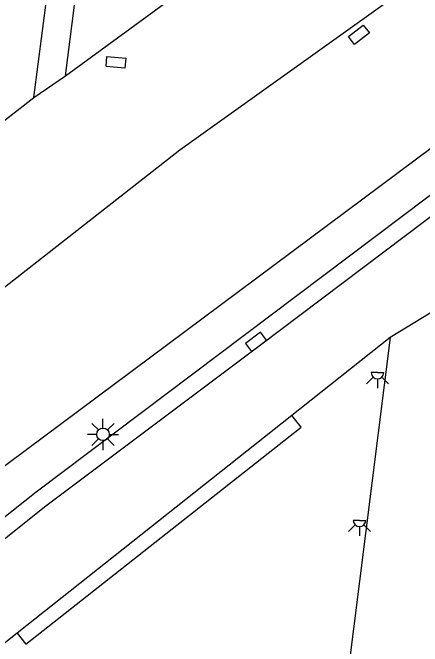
# Model space of a CAD drawing. Extents: x 131000 to 133014, y 396499 to 399001.
# Drawn here: x 132307.57 to 132323.95, y 397100.94 to 397126.3 of the extents above; entities that cross this region are included whole.
import ezdxf

# ---------------------------------------------------------------- set-up
doc = ezdxf.new("R2010")
doc.units = 0
for name, color, linetype in [('gg-bbg-hoofdgebouw', 7, 'Continuous'), ('gg-knt-verharding', 7, 'Continuous'), ('gg-knt-verharding nz', 7, 'Continuous'), ('gt-symb-kolk', 7, 'Continuous'), ('gt-symb-kolk center center', 7, 'Continuous'), ('gt-symb-lichtmast', 7, 'Continuous'), ('gt-symb-lichtpunt', 7, 'Continuous')]:
    doc.layers.add(name, color=color, linetype=linetype)

# ---------------------------------------------------------------- blocks, each defined once
blk = doc.blocks.new('gt0-KOLKCC')
at = {"layer": 'gt-symb-kolk center center'}
blk.add_lwpolyline([(-0.375, 0.2), (0.375, 0.2), (0.375, -0.2), (-0.375, -0.2)], close=True, dxfattribs=at)
blk = doc.blocks.new('gt0-LMAST')
at = {"layer": 'gt-symb-lichtmast'}
for p, q in [((-0.005, 0.246), (-0.005, 0.621)), ((-0.182, 0.173), (-0.447, 0.438)), ((0.172, 0.173), (0.437, 0.438)), ((-0.255, -0.004), (-0.63, -0.004)), ((-0.182, -0.181), (-0.447, -0.446)), ((0.437, -0.446), (0.172, -0.181)), ((0.245, -0.004), (0.62, -0.004)), ((-0.005, -0.254), (-0.005, -0.629))]:
    blk.add_line(p, q, dxfattribs=at)
blk.add_circle((-0.005, -0.004), 0.25, dxfattribs=at)
blk = doc.blocks.new('gt0-KOLK')
at = {"layer": 'gt-symb-kolk'}
blk.add_lwpolyline([(0, 0), (0.375, 0), (0.375, 0.4), (-0.375, 0.4), (-0.375, 0), (0, 0)], dxfattribs=at)
blk = doc.blocks.new('gt0-LPUNT')
at = {"layer": 'gt-symb-lichtpunt'}
for p, q in [((0, 0), (-0.25, 0)), ((0, 0), (0.25, 0)), ((-0.177, -0.177), (-0.442, -0.442)), ((0, -0.25), (0, -0.625)), ((0.442, -0.442), (0.177, -0.177))]:
    blk.add_line(p, q, dxfattribs=at)
blk.add_arc((0, 0), 0.25, 180, 0, dxfattribs=at)

msp = doc.modelspace()

# ---------------------------------------------------------------- linework, layer by layer
at = {"layer": 'gg-bbg-hoofdgebouw'}
msp.add_line((132358.426, 397135.242), (132322.661, 397113.294), dxfattribs=at)
msp.add_lwpolyline([(132322.661, 397113.294), (132320.212, 397093.794), (132383.816, 397085.845)], dxfattribs=at)
at = {"layer": 'gg-knt-verharding'}
for p, q in [((132308.423, 397122.901), (132309.471, 397130.98)), ((132308.423, 397122.901), (132309.678, 397123.768)), ((132306.11, 397121.111), (132308.423, 397122.901)), ((132322.661, 397113.294), (132318.732, 397110.175)), ((132318.732, 397110.175), (132307.754, 397101.462))]:
    msp.add_line(p, q, dxfattribs=at)
for points in [[(132309.678, 397123.768), (132311.685, 397139.502), (132316.269, 397138.914), (132316.619, 397141.628)], [(132309.678, 397123.768), (132318.985, 397130.581), (132324.975, 397134.899), (132327.811, 397136.833), (132328.144, 397136.383)], [(132331.46, 397126.206), (132305.285, 397106.686), (132292.531, 397096.42), (132288.956, 397100.852)], [(132290.543, 397092.714), (132291.407, 397092.589), (132308.902, 397106.554), (132317.423, 397112.96), (132330.707, 397122.986)], [(132292.261, 397094.218), (132308.509, 397107.117), (132325.2, 397119.698)], [(132307.754, 397101.462), (132308.105, 397101.021), (132319.102, 397109.709), (132318.732, 397110.175)], [(132307.754, 397101.462), (132304.289, 397098.711), (132306.72, 397098.404), (132306.25, 397094.976), (132300.569, 397095.718), (132293.973, 397090.457), (132293.478, 397086.478)]]:
    msp.add_lwpolyline(points, dxfattribs=at)
at = {"layer": 'gg-knt-verharding nz'}
msp.add_lwpolyline([(132288.956, 397100.852), (132292.236, 397103.555), (132314.262, 397120.807), (132328.158, 397130.763)], dxfattribs=at)

# ---------------------------------------------------------------- block references
at = {"layer": 'gt-symb-kolk', "rotation": 37.042596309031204}
msp.add_blockref('gt0-KOLK', (132317.423, 397112.96), dxfattribs=at)
at = {"layer": 'gt-symb-kolk center center'}
for p, rotation in [((132321.415, 397125.41), 37.93526324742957), ((132311.698, 397124.309), -5.447217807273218)]:
    msp.add_blockref('gt0-KOLKCC', p, dxfattribs=dict(at, rotation=rotation))
at = {"layer": 'gt-symb-lichtmast'}
msp.add_blockref('gt0-LMAST', (132311.188, 397109.422), dxfattribs=at)
at = {"layer": 'gt-symb-lichtpunt'}
for p in [(132322.161, 397111.89), (132321.438, 397105.978)]:
    msp.add_blockref('gt0-LPUNT', p, dxfattribs=at)

doc.saveas('drawing.dxf')
